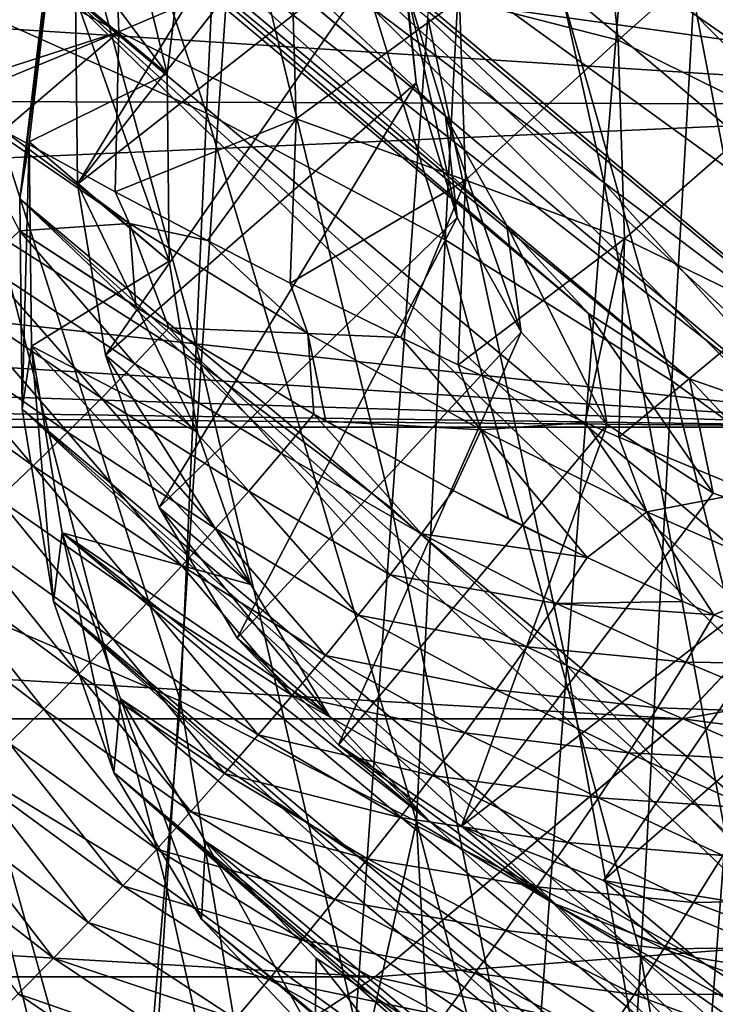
# Model space of a CAD drawing. Header units: metres. Extents: x -81 to 81, y -160 to 24.
# Tile 306 of 424: x 8.15 to 11.48, y -13.37 to -8.66. Entities that reach past the tile are written whole.
import ezdxf

# ---------------------------------------------------------------- set-up
doc = ezdxf.new("R2010")
doc.units = ezdxf.units.M
doc.layers.add('solid_501850_SW0001', color=7, linetype='CONTINUOUS')

msp = doc.modelspace()

# ---------------------------------------------------------------- linework, layer by layer
at = {"layer": 'solid_501850_SW0001'}
for points in [[(1.235093, 9.57171, 38.253658), (1.60464, 9.982134, 37.906429), (22.861906, -9.711706, 38.176804)], [(1.60464, 9.982134, 37.906429), (21.417278, -7.788786, 37.86768), (22.910692, -9.159628, 37.882618)], [(1.60464, 9.982134, 37.906429), (22.910692, -9.159628, 37.882618), (22.861906, -9.711706, 38.176804)], [(1.235093, 9.57171, 38.253658), (22.861906, -9.711706, 38.176804), (22.754515, -10.246891, 38.406185)], [(2.53934, 7.787504, 38.454758), (1.235093, 9.57171, 38.253658), (22.754515, -10.246891, 38.406185)], [(2.53934, 7.787504, 38.454758), (22.754515, -10.246891, 38.406185), (22.598177, -10.762121, 38.57024)], [(2.948366, 7.392835, 38.461979), (2.53934, 7.787504, 38.454758), (22.598177, -10.762121, 38.57024)], [(3.307839, 6.925072, 38.499401), (2.948366, 7.392835, 38.461979), (22.598177, -10.762121, 38.57024)], [(3.608137, 6.383785, 38.56073), (3.307839, 6.925072, 38.499401), (22.598177, -10.762121, 38.57024)], [(3.83007, 5.789647, 38.629883), (3.608137, 6.383785, 38.56073), (22.598177, -10.762121, 38.57024)], [(3.83007, 5.789647, 38.629883), (22.598177, -10.762121, 38.57024), (22.393581, -11.271006, 38.671783)], [(3.960252, 5.180045, 38.68438), (3.83007, 5.789647, 38.629883), (22.393581, -11.271006, 38.671783)], [(3.960252, 5.180045, 38.68438), (22.393581, -11.271006, 38.671783), (22.154394, -11.747907, 38.705002)], [(3.960252, 5.180045, 38.68438), (22.154394, -11.747907, 38.705002), (3.999995, 4.598389, 38.705002)], [(3.965052, 4.073303, 38.683563), (3.999995, 4.598389, 38.705002), (21.862787, -12.224496, 38.667107)], [(3.999995, 4.598389, 38.705002), (22.154394, -11.747907, 38.705002), (21.862787, -12.224496, 38.667107)], [(3.871585, 3.599507, 38.618317), (3.965052, 4.073303, 38.683563), (21.862787, -12.224496, 38.667107)], [(3.729945, 3.172745, 38.507896), (3.871585, 3.599507, 38.618317), (21.547379, -12.647361, 38.557957)], [(3.871585, 3.599507, 38.618317), (21.862787, -12.224496, 38.667107), (21.547379, -12.647361, 38.557957)], [(3.547642, 2.791278, 38.350811), (3.729945, 3.172745, 38.507896), (21.213614, -13.010441, 38.384972)], [(3.729945, 3.172745, 38.507896), (21.547379, -12.647361, 38.557957), (21.213614, -13.010441, 38.384972)], [(3.328439, 2.45153, 38.14286), (3.547642, 2.791278, 38.350811), (20.864267, -13.308882, 38.155552)], [(3.547642, 2.791278, 38.350811), (21.213614, -13.010441, 38.384972), (20.864267, -13.308882, 38.155552)], [(3.075289, 2.153609, 37.87801), (3.328439, 2.45153, 38.14286), (20.499189, -13.538681, 37.875874)], [(3.328439, 2.45153, 38.14286), (20.864267, -13.308882, 38.155552), (20.499189, -13.538681, 37.875874)], [(2.791679, 1.900186, 37.548103), (3.075289, 2.153609, 37.87801), (20.115282, -13.695514, 37.549973)], [(3.075289, 2.153609, 37.87801), (20.499189, -13.538681, 37.875874), (20.115282, -13.695514, 37.549973)], [(2.484817, 1.697261, 37.144737), (2.791679, 1.900186, 37.548103), (18.180426, -12.245525, 37.317612)], [(2.791679, 1.900186, 37.548103), (20.115282, -13.695514, 37.549973), (18.180426, -12.245525, 37.317612)], [(1.504808, 1.788983, 33.333164), (1.418013, 1.660431, 33.865963), (13.888496, -9.402479, 33.420322)], [(1.504808, 1.788983, 33.333164), (13.888496, -9.402479, 33.420322), (13.340416, -8.625015, 32.914829)], [(2.171136, 1.55344, 36.66555), (2.484817, 1.697261, 37.144737), (17.562439, -12.218781, 36.775341)], [(2.484817, 1.697261, 37.144737), (18.180426, -12.245525, 37.317612), (17.880379, -12.252381, 37.057899)], [(2.484817, 1.697261, 37.144737), (17.880379, -12.252381, 37.057899), (17.562439, -12.218781, 36.775341)], [(1.418013, 1.660431, 33.865963), (1.410938, 1.561633, 34.410812), (14.456424, -10.098872, 33.937077)], [(1.418013, 1.660431, 33.865963), (14.456424, -10.098872, 33.937077), (13.888496, -9.402479, 33.420322)], [(1.410938, 1.561633, 34.410812), (15.010444, -10.686184, 34.440163), (14.456424, -10.098872, 33.937077)], [(1.410938, 1.561633, 34.410812), (1.485368, 1.492038, 34.971962), (15.010444, -10.686184, 34.440163)], [(1.879565, 1.47496, 36.123581), (2.171136, 1.55344, 36.66555), (16.852081, -12.003818, 36.128544)], [(2.171136, 1.55344, 36.66555), (17.562439, -12.218781, 36.775341), (17.221642, -12.138793, 36.466858)], [(2.171136, 1.55344, 36.66555), (17.221642, -12.138793, 36.466858), (16.852081, -12.003818, 36.128544)], [(1.485368, 1.492038, 34.971962), (16.011171, -11.527574, 35.354832), (15.531213, -11.159607, 34.914909)], [(1.485368, 1.492038, 34.971962), (1.643408, 1.458676, 35.548164), (16.011171, -11.527574, 35.354832)], [(1.485368, 1.492038, 34.971962), (15.531213, -11.159607, 34.914909), (15.010444, -10.686184, 34.440163)], [(1.643408, 1.458676, 35.548164), (1.879565, 1.47496, 36.123581), (16.450207, -11.804151, 35.75877)], [(1.879565, 1.47496, 36.123581), (16.852081, -12.003818, 36.128544), (16.450207, -11.804151, 35.75877)], [(1.643408, 1.458676, 35.548164), (16.450207, -11.804151, 35.75877), (16.011171, -11.527574, 35.354832)], [(5.297068, -4.557021, 18.63258), (10.003369, -8.506077, 22.934402), (10.190066, -9.118068, 22.168346)], [(5.483765, -5.169012, 17.866524), (5.297068, -4.557021, 18.63258), (10.190066, -9.118068, 22.168346)], [(8.945104, -6.159204, 28.861761), (9.469871, -4.991851, 29.359278), (17.650682, -13.415193, 36.823414)], [(15.010444, -10.686184, 34.440163), (17.650682, -13.415193, 36.823414), (9.469871, -4.991851, 29.359278)], [(14.456424, -10.098872, 33.937077), (15.010444, -10.686184, 34.440163), (9.469871, -4.991851, 29.359278)], [(13.888496, -9.402479, 33.420322), (14.456424, -10.098872, 33.937077), (9.469871, -4.991851, 29.359278)], [(13.340416, -8.625015, 32.914829), (13.888496, -9.402479, 33.420322), (9.469871, -4.991851, 29.359278)], [(5.483765, -5.169012, 17.866524), (10.190066, -9.118068, 22.168346), (10.482539, -9.640764, 21.368542)], [(5.776237, -5.691708, 17.066717), (5.483765, -5.169012, 17.866524), (10.482539, -9.640764, 21.368542)], [(11.595927, -5.326565, 11.035033), (10.822653, -5.821273, 11.426874), (16.302229, -9.27562, 15.336857)], [(5.776237, -5.691708, 17.066717), (10.482539, -9.640764, 21.368542), (10.874405, -10.06256, 20.552622)], [(6.168104, -6.113504, 16.250799), (5.776237, -5.691708, 17.066717), (10.874405, -10.06256, 20.552622)], [(10.822653, -5.821273, 11.426874), (10.045369, -6.213274, 11.917385), (15.528954, -9.770329, 15.728698)], [(10.822653, -5.821273, 11.426874), (15.528954, -9.770329, 15.728698), (16.302229, -9.27562, 15.336857)], [(7.963163, -5.859327, 111.382523), (7.852077, -8.571615, 115.248619), (9.045982, -9.10431, 114.908539)], [(9.171421, -6.41868, 111.060852), (7.963163, -5.859327, 111.382523), (9.045982, -9.10431, 114.908539)], [(6.168104, -6.113504, 16.250799), (10.874405, -10.06256, 20.552622), (11.357841, -10.375229, 19.736704)], [(6.651539, -6.426173, 15.434881), (6.168104, -6.113504, 16.250799), (11.357841, -10.375229, 19.736704)], [(8.546358, -7.315212, 28.236788), (8.945104, -6.159204, 28.861761), (17.247408, -14.573404, 36.20137)], [(8.945104, -6.159204, 28.861761), (17.650682, -13.415193, 36.823414), (17.43276, -13.996988, 36.527737)], [(8.945104, -6.159204, 28.861761), (17.43276, -13.996988, 36.527737), (17.247408, -14.573404, 36.20137)], [(10.045369, -6.213274, 11.917385), (9.281208, -6.493848, 12.495831), (14.751671, -10.162331, 16.21921)], [(10.045369, -6.213274, 11.917385), (14.751671, -10.162331, 16.21921), (15.528954, -9.770329, 15.728698)], [(6.651539, -6.426173, 15.434881), (11.357841, -10.375229, 19.736704), (11.923383, -10.572493, 18.936899)], [(7.217082, -6.623437, 14.635076), (6.651539, -6.426173, 15.434881), (11.923383, -10.572493, 18.936899)], [(9.171421, -6.41868, 111.060852), (9.045982, -9.10431, 114.908539), (10.18859, -9.710104, 114.521622)], [(10.326562, -7.054495, 110.694992), (9.171421, -6.41868, 111.060852), (10.18859, -9.710104, 114.521622)], [(10.949531, -9.439389, 104.518112), (10.10534, -8.647894, 104.918518), (10.277387, -6.423222, 101.147957)], [(10.949531, -9.439389, 104.518112), (10.277387, -6.423222, 101.147957), (11.127103, -7.255119, 100.774132)], [(9.281208, -6.493848, 12.495831), (8.545418, -6.657523, 13.150552), (13.98751, -10.442904, 16.797655)], [(9.281208, -6.493848, 12.495831), (13.98751, -10.442904, 16.797655), (14.751671, -10.162331, 16.21921)], [(7.217082, -6.623437, 14.635076), (11.923383, -10.572493, 18.936899), (12.558496, -10.650083, 18.170843)], [(7.852194, -6.701027, 13.86902), (7.217082, -6.623437, 14.635076), (12.558496, -10.650083, 18.170843)], [(10.153103, -6.602443, 25.389843), (8.418635, -8.547171, 25.50214), (8.428698, -9.443054, 24.668715)], [(10.002179, -7.444336, 24.782103), (10.153103, -6.602443, 25.389843), (8.428698, -9.443054, 24.668715)], [(8.043297, -9.686413, 109.358681), (7.142763, -6.685935, 105.910942), (8.194573, -7.265995, 105.617516)], [(8.545418, -6.657523, 13.150552), (7.852194, -6.701027, 13.86902), (13.251719, -10.606579, 17.452375)], [(8.545418, -6.657523, 13.150552), (13.251719, -10.606579, 17.452375), (13.98751, -10.442904, 16.797655)], [(7.852194, -6.701027, 13.86902), (12.558496, -10.650083, 18.170843), (13.251719, -10.606579, 17.452375)], [(10.326562, -7.054495, 110.694992), (10.18859, -9.710104, 114.521622), (11.273492, -10.385248, 114.090157)], [(11.421972, -7.762738, 110.28714), (10.326562, -7.054495, 110.694992), (11.273492, -10.385248, 114.090157)], [(9.020628, -10.30706, 109.006905), (8.043297, -9.686413, 109.358681), (8.194573, -7.265995, 105.617516)], [(9.020628, -10.30706, 109.006905), (8.194573, -7.265995, 105.617516), (9.184571, -7.921699, 105.285851)], [(11.711227, -10.290176, 104.087585), (10.949531, -9.439389, 104.518112), (11.127103, -7.255119, 100.774132)], [(11.711227, -10.290176, 104.087585), (11.127103, -7.255119, 100.774132), (11.890602, -8.148296, 100.372536)], [(8.280411, -8.440536, 27.494698), (8.546358, -7.315212, 28.236788), (16.977089, -15.701576, 35.461452)], [(8.546358, -7.315212, 28.236788), (17.247408, -14.573404, 36.20137), (17.09519, -15.1428, 35.845196)], [(8.546358, -7.315212, 28.236788), (17.09519, -15.1428, 35.845196), (16.977089, -15.701576, 35.461452)], [(13.785704, -9.066645), (4.454978, -7.770065), (14.744856, -7.405344)], [(9.967114, -8.235026, 24.094614), (10.002179, -7.444336, 24.782103), (8.428698, -9.443054, 24.668715)], [(8.418635, -8.547171, 25.50214), (8.532943, -7.590622, 26.255192), (8.85789, -8.91575, 25.903645)], [(8.532943, -7.590622, 26.255192), (8.972198, -7.959201, 26.656696), (8.85789, -8.91575, 25.903645)], [(13.785704, -9.066645), (4.045036, -8.438989), (4.454978, -7.770065)], [(11.421972, -7.762738, 110.28714), (11.273492, -10.385248, 114.090157), (12.294282, -11.125996, 113.616447)], [(12.451037, -8.539371, 109.83947), (11.421972, -7.762738, 110.28714), (12.294282, -11.125996, 113.616447)], [(9.925835, -7.815831, 23.65287), (9.967114, -8.235026, 24.094614), (10.048455, -8.959406, 23.340647)], [(10.003369, -8.506077, 22.934402), (9.925835, -7.815831, 23.65287), (10.048455, -8.959406, 23.340647)], [(10.257148, -8.558497, 82.386932), (11.016576, -8.754533, 82.942482), (10.921924, -7.826368, 82.898666)], [(10.921924, -7.826368, 82.898666), (11.016576, -8.754533, 82.942482), (11.646242, -8.195579, 83.537773)], [(8.85789, -8.91575, 25.903645), (8.972198, -7.959201, 26.656696), (8.32173, -8.198236, 27.14889)], [(9.932058, -10.995133, 108.616974), (9.020628, -10.30706, 109.006905), (9.184571, -7.921699, 105.285851)], [(9.932058, -10.995133, 108.616974), (9.184571, -7.921699, 105.285851), (10.10534, -8.647894, 104.918518)], [(7.752495, -8.249937, 81.2715), (8.626289, -8.714808, 81.555481), (8.599328, -7.963276, 81.543358)], [(8.599328, -7.963276, 81.543358), (8.626289, -8.714808, 81.555481), (9.451945, -8.362992, 81.920334)], [(8.32173, -8.198236, 27.14889), (8.280411, -8.440536, 27.494698), (8.152085, -9.514558, 26.649143)], [(8.197075, -9.241547, 26.327511), (8.32173, -8.198236, 27.14889), (8.152085, -9.514558, 26.649143)], [(8.85789, -8.91575, 25.903645), (8.32173, -8.198236, 27.14889), (8.197075, -9.241547, 26.327511)], [(9.967114, -8.235026, 24.094614), (8.428698, -9.443054, 24.668715), (8.562871, -10.26136, 23.770723)], [(10.048455, -8.959406, 23.340647), (9.967114, -8.235026, 24.094614), (8.562871, -10.26136, 23.770723)], [(11.016576, -8.754533, 82.942482), (11.729942, -9.108791, 83.589005), (11.646242, -8.195579, 83.537773)], [(7.752495, -8.249937, 81.2715), (7.742909, -8.999918, 81.278595), (8.626289, -8.714808, 81.555481)], [(8.626289, -8.714808, 81.555481), (9.474644, -9.130806, 81.939064), (9.451945, -8.362992, 81.920334)], [(10.257148, -8.558497, 82.386932), (9.451945, -8.362992, 81.920334), (9.474644, -9.130806, 81.939064)], [(13.785704, -9.066645), (3.535743, -9.035315), (4.045036, -8.438989)], [(8.152085, -9.514558, 26.649143), (8.280411, -8.440536, 27.494698), (16.844664, -16.779442, 34.616852)], [(8.280411, -8.440536, 27.494698), (16.977089, -15.701576, 35.461452), (16.893486, -16.247643, 35.051628)], [(8.280411, -8.440536, 27.494698), (16.893486, -16.247643, 35.051628), (16.844664, -16.779442, 34.616852)], [(10.003369, -8.506077, 22.934402), (10.048455, -8.959406, 23.340647), (10.244691, -9.602616, 22.535496)], [(10.190066, -9.118068, 22.168346), (10.003369, -8.506077, 22.934402), (10.244691, -9.602616, 22.535496)], [(7.852077, -8.571615, 115.248619), (7.741103, -11.410855, 119.022919), (8.920651, -11.916535, 118.665314)], [(9.045982, -9.10431, 114.908539), (7.852077, -8.571615, 115.248619), (8.920651, -11.916535, 118.665314)], [(8.418635, -8.547171, 25.50214), (8.85789, -8.91575, 25.903645), (8.867952, -9.811633, 25.070217)], [(8.428698, -9.443054, 24.668715), (8.418635, -8.547171, 25.50214), (8.867952, -9.811633, 25.070217)], [(10.257148, -8.558497, 82.386932), (9.474644, -9.130806, 81.939064), (10.285282, -9.424274, 82.415268)], [(10.257148, -8.558497, 82.386932), (10.285282, -9.424274, 82.415268), (11.016576, -8.754533, 82.942482)], [(10.770546, -11.745925, 108.191566), (9.932058, -10.995133, 108.616974), (10.10534, -8.647894, 104.918518)], [(10.770546, -11.745925, 108.191566), (10.10534, -8.647894, 104.918518), (10.949531, -9.439389, 104.518112)], [(7.742909, -8.999918, 81.278595), (7.823568, -9.045945, 81.301025), (8.626289, -8.714808, 81.555481)], [(7.823568, -9.045945, 81.301025), (8.074445, -9.187426, 81.376579), (8.626289, -8.714808, 81.555481)], [(8.074445, -9.187426, 81.376579), (8.608781, -9.480396, 81.567543), (8.626289, -8.714808, 81.555481)], [(8.626289, -8.714808, 81.555481), (8.608781, -9.480396, 81.567543), (9.474644, -9.130806, 81.939064)], [(10.285282, -9.424274, 82.415268), (11.046525, -9.705037, 82.979729), (11.016576, -8.754533, 82.942482)], [(11.016576, -8.754533, 82.942482), (11.046525, -9.705037, 82.979729), (11.729942, -9.108791, 83.589005)], [(8.867952, -9.811633, 25.070217), (8.85789, -8.91575, 25.903645), (8.197075, -9.241547, 26.327511)], [(10.048455, -8.959406, 23.340647), (8.562871, -10.26136, 23.770723), (8.819208, -10.989996, 22.821402)], [(10.244691, -9.602616, 22.535496), (10.048455, -8.959406, 23.340647), (8.819208, -10.989996, 22.821402)], [(13.785704, -9.066645), (2.938821, -9.545169), (3.535743, -9.035315)], [(12.639726, -10.606014), (2.938821, -9.545169), (13.785704, -9.066645)], [(8.67732, -9.632236, 81.603004), (7.823568, -9.045945, 81.301025), (8.151531, -9.666801, 81.463684)], [(8.67732, -9.632236, 81.603004), (8.074445, -9.187426, 81.376579), (7.823568, -9.045945, 81.301025)], [(8.608781, -9.480396, 81.567543), (9.050226, -9.713967, 81.757683), (9.474644, -9.130806, 81.939064)], [(9.045982, -9.10431, 114.908539), (8.920651, -11.916535, 118.665314), (10.050711, -12.491904, 118.258324)], [(10.18859, -9.710104, 114.521622), (9.045982, -9.10431, 114.908539), (10.050711, -12.491904, 118.258324)], [(9.050226, -9.713967, 81.757683), (9.446429, -9.916968, 81.954758), (9.474644, -9.130806, 81.939064)], [(10.285282, -9.424274, 82.415268), (9.474644, -9.130806, 81.939064), (9.446429, -9.916968, 81.954758)], [(10.190066, -9.118068, 22.168346), (10.244691, -9.602616, 22.535496), (10.551528, -10.150944, 21.696445)], [(10.482539, -9.640764, 21.368542), (10.190066, -9.118068, 22.168346), (10.551528, -10.150944, 21.696445)], [(11.046525, -9.705037, 82.979729), (11.750357, -10.048273, 83.630745), (11.729942, -9.108791, 83.589005)], [(8.67732, -9.632236, 81.603004), (8.608781, -9.480396, 81.567543), (8.074445, -9.187426, 81.376579)], [(8.197075, -9.241547, 26.327511), (8.152085, -9.514558, 26.649143), (8.163363, -10.520238, 25.713594)], [(8.208023, -10.21865, 25.418556), (8.197075, -9.241547, 26.327511), (8.163363, -10.520238, 25.713594)], [(8.867952, -9.811633, 25.070217), (8.197075, -9.241547, 26.327511), (8.208023, -10.21865, 25.418556)], [(8.428698, -9.443054, 24.668715), (8.867952, -9.811633, 25.070217), (9.002126, -10.629939, 24.172228)], [(8.562871, -10.26136, 23.770723), (8.428698, -9.443054, 24.668715), (9.002126, -10.629939, 24.172228)], [(9.976147, -10.177885, 82.259933), (10.285282, -9.424274, 82.415268), (9.446429, -9.916968, 81.954758)], [(9.976147, -10.177885, 82.259933), (10.250715, -10.308225, 82.438339), (10.285282, -9.424274, 82.415268)], [(10.285282, -9.424274, 82.415268), (10.250715, -10.308225, 82.438339), (11.046525, -9.705037, 82.979729)], [(11.530266, -12.553999, 107.733734), (10.770546, -11.745925, 108.191566), (10.949531, -9.439389, 104.518112)], [(11.530266, -12.553999, 107.733734), (10.949531, -9.439389, 104.518112), (11.711227, -10.290176, 104.087585)], [(8.67732, -9.632236, 81.603004), (9.050226, -9.713967, 81.757683), (8.608781, -9.480396, 81.567543)], [(12.639726, -10.606014), (2.269921, -9.955038), (2.938821, -9.545169)], [(8.152085, -9.514558, 26.649143), (16.844664, -16.779442, 34.616852), (16.830942, -17.293594, 34.159874)], [(8.152085, -9.514558, 26.649143), (16.830942, -17.293594, 34.159874), (16.852316, -17.788311, 33.682339)], [(8.163363, -10.520238, 25.713594), (8.152085, -9.514558, 26.649143), (16.852316, -17.788311, 33.682339)], [(10.244691, -9.602616, 22.535496), (8.819208, -10.989996, 22.821402), (9.192727, -11.614721, 21.839266)], [(10.551528, -10.150944, 21.696445), (10.244691, -9.602616, 22.535496), (9.192727, -11.614721, 21.839266)], [(8.67732, -9.632236, 81.603004), (8.151531, -9.666801, 81.463684), (8.707602, -10.031128, 81.694763)], [(8.67732, -9.632236, 81.603004), (8.707602, -10.031128, 81.694763), (8.86619, -10.130723, 81.769646)], [(9.530302, -10.158628, 82.022797), (8.67732, -9.632236, 81.603004), (8.86619, -10.130723, 81.769646)], [(9.530302, -10.158628, 82.022797), (9.050226, -9.713967, 81.757683), (8.67732, -9.632236, 81.603004)], [(10.482539, -9.640764, 21.368542), (10.551528, -10.150944, 21.696445), (10.963111, -10.594031, 20.839411)], [(10.874405, -10.06256, 20.552622), (10.482539, -9.640764, 21.368542), (10.963111, -10.594031, 20.839411)], [(8.856187, -12.813334, 112.650093), (7.891654, -12.227862, 113.020615), (8.043297, -9.686413, 109.358681)], [(8.703507, -10.303009, 81.781769), (8.151531, -9.666801, 81.463684), (7.980347, -9.827291, 81.471596)], [(8.856187, -12.813334, 112.650093), (8.043297, -9.686413, 109.358681), (9.020628, -10.30706, 109.006905)], [(8.86619, -10.130723, 81.769646), (8.707602, -10.031128, 81.694763), (8.151531, -9.666801, 81.463684)], [(8.703507, -10.303009, 81.781769), (8.86619, -10.130723, 81.769646), (8.151531, -9.666801, 81.463684)], [(9.530302, -10.158628, 82.022797), (9.446429, -9.916968, 81.954758), (9.050226, -9.713967, 81.757683)], [(10.18859, -9.710104, 114.521622), (10.050711, -12.491904, 118.258324), (11.125079, -13.133507, 117.804344)], [(11.273492, -10.385248, 114.090157), (10.18859, -9.710104, 114.521622), (11.125079, -13.133507, 117.804344)], [(10.250715, -10.308225, 82.438339), (10.857199, -10.58341, 82.886459), (11.046525, -9.705037, 82.979729)], [(10.857199, -10.58341, 82.886459), (11.018712, -10.65361, 83.019379), (11.046525, -9.705037, 82.979729)], [(11.046525, -9.705037, 82.979729), (11.018712, -10.65361, 83.019379), (11.750357, -10.048273, 83.630745)], [(8.543387, -10.467883, 81.793282), (7.980347, -9.827291, 81.471596), (7.815072, -9.975603, 81.478447)], [(8.543387, -10.467883, 81.793282), (8.703507, -10.303009, 81.781769), (7.980347, -9.827291, 81.471596)], [(9.002126, -10.629939, 24.172228), (8.867952, -9.811633, 25.070217), (8.208023, -10.21865, 25.418556)], [(9.530302, -10.158628, 82.022797), (9.976147, -10.177885, 82.259933), (9.446429, -9.916968, 81.954758)], [(12.639726, -10.606014), (1.545306, -10.255205), (2.269921, -9.955038)], [(8.380911, -10.630583, 81.804573), (7.815072, -9.975603, 81.478447), (7.647762, -10.12149, 81.485138)], [(8.380911, -10.630583, 81.804573), (8.543387, -10.467883, 81.793282), (7.815072, -9.975603, 81.478447)], [(10.874405, -10.06256, 20.552622), (10.963111, -10.594031, 20.839411), (11.470938, -10.922421, 19.982376)], [(11.357841, -10.375229, 19.736704), (10.874405, -10.06256, 20.552622), (11.470938, -10.922421, 19.982376)], [(11.018712, -10.65361, 83.019379), (11.650652, -10.914902, 83.602341), (11.750357, -10.048273, 83.630745)], [(8.215819, -10.791085, 81.81562), (7.647762, -10.12149, 81.485138), (7.478818, -10.264806, 81.49173)], [(8.215819, -10.791085, 81.81562), (8.380911, -10.630583, 81.804573), (7.647762, -10.12149, 81.485138)], [(9.403807, -10.730204, 82.163467), (8.86619, -10.130723, 81.769646), (8.703507, -10.303009, 81.781769)], [(9.403807, -10.730204, 82.163467), (9.559128, -10.544069, 82.145576), (8.86619, -10.130723, 81.769646)], [(9.530302, -10.158628, 82.022797), (8.86619, -10.130723, 81.769646), (9.559128, -10.544069, 82.145576)], [(10.551528, -10.150944, 21.696445), (9.192727, -11.614721, 21.839266), (9.677608, -12.126035, 20.839411)], [(9.530302, -10.158628, 82.022797), (9.559128, -10.544069, 82.145576), (9.617353, -10.577204, 82.180923)], [(10.361032, -10.619567, 82.556099), (9.530302, -10.158628, 82.022797), (9.617353, -10.577204, 82.180923)], [(10.361032, -10.619567, 82.556099), (9.976147, -10.177885, 82.259933), (9.530302, -10.158628, 82.022797)], [(10.963111, -10.594031, 20.839411), (10.551528, -10.150944, 21.696445), (9.677608, -12.126035, 20.839411)], [(8.208023, -10.21865, 25.418556), (8.163363, -10.520238, 25.713594), (8.31418, -11.439964, 24.70429)], [(8.354523, -11.111953, 24.438234), (8.208023, -10.21865, 25.418556), (8.31418, -11.439964, 24.70429)], [(9.258463, -11.358574, 23.222904), (8.208023, -10.21865, 25.418556), (8.354523, -11.111953, 24.438234)], [(9.258463, -11.358574, 23.222904), (9.002126, -10.629939, 24.172228), (8.208023, -10.21865, 25.418556)], [(10.361032, -10.619567, 82.556099), (10.250715, -10.308225, 82.438339), (9.976147, -10.177885, 82.259933)], [(12.639726, -10.606014), (0.782035, -10.438466), (1.545306, -10.255205)], [(8.049033, -10.949099, 81.826576), (8.215819, -10.791085, 81.81562), (7.478818, -10.264806, 81.49173)], [(8.562871, -10.26136, 23.770723), (9.002126, -10.629939, 24.172228), (9.258463, -11.358574, 23.222904)], [(8.819208, -10.989996, 22.821402), (8.562871, -10.26136, 23.770723), (9.258463, -11.358574, 23.222904)], [(9.248042, -10.911885, 82.180885), (8.703507, -10.303009, 81.781769), (8.543387, -10.467883, 81.793282)], [(9.248042, -10.911885, 82.180885), (9.403807, -10.730204, 82.163467), (8.703507, -10.303009, 81.781769)], [(9.758121, -13.463151, 112.239037), (8.856187, -12.813334, 112.650093), (9.020628, -10.30706, 109.006905)], [(9.758121, -13.463151, 112.239037), (9.020628, -10.30706, 109.006905), (9.932058, -10.995133, 108.616974)], [(10.361032, -10.619567, 82.556099), (10.857199, -10.58341, 82.886459), (10.250715, -10.308225, 82.438339)], [(11.273492, -10.385248, 114.090157), (11.125079, -13.133507, 117.804344), (12.137555, -13.837885, 117.305756)], [(12.294282, -11.125996, 113.616447), (11.273492, -10.385248, 114.090157), (12.137555, -13.837885, 117.305756)], [(11.357841, -10.375229, 19.736704), (11.470938, -10.922421, 19.982376), (12.064218, -11.12938, 19.143326)], [(11.923383, -10.572493, 18.936899), (11.357841, -10.375229, 19.736704), (12.064218, -11.12938, 19.143326)], [(12.639726, -10.606014), (0, -10.499988), (0.782035, -10.438466)], [(-12.639726, -10.606014), (0, -10.499988), (12.639726, -10.606014)], [(9.089573, -11.091597, 82.198006), (8.543387, -10.467883, 81.793282), (8.380911, -10.630583, 81.804573)], [(9.089573, -11.091597, 82.198006), (9.248042, -10.911885, 82.180885), (8.543387, -10.467883, 81.793282)], [(8.163363, -10.520238, 25.713594), (16.852316, -17.788311, 33.682339), (16.908768, -18.262018, 33.185719)], [(8.163363, -10.520238, 25.713594), (16.908768, -18.262018, 33.185719), (16.999935, -18.711706, 32.673168)], [(8.31418, -11.439964, 24.70429), (8.163363, -10.520238, 25.713594), (16.999935, -18.711706, 32.673168)], [(10.074315, -11.11576, 82.614586), (9.559128, -10.544069, 82.145576), (9.403807, -10.730204, 82.163467)], [(10.226448, -10.909049, 82.588211), (9.617353, -10.577204, 82.180923), (9.559128, -10.544069, 82.145576)], [(10.074315, -11.11576, 82.614586), (10.226448, -10.909049, 82.588211), (9.559128, -10.544069, 82.145576)], [(10.361032, -10.619567, 82.556099), (9.617353, -10.577204, 82.180923), (10.226448, -10.909049, 82.588211)], [(10.963111, -10.594031, 20.839411), (9.677608, -12.126035, 20.839411), (10.265352, -12.51476, 19.839556)], [(11.470938, -10.922421, 19.982376), (10.963111, -10.594031, 20.839411), (10.265352, -12.51476, 19.839556)], [(11.152831, -11.011763, 83.196411), (10.857199, -10.58341, 82.886459), (10.361032, -10.619567, 82.556099)], [(11.152831, -11.011763, 83.196411), (11.018712, -10.65361, 83.019379), (10.857199, -10.58341, 82.886459)], [(-12.639726, -10.606014), (12.639726, -10.606014), (11.3228, -12.001829)], [(-12.639726, -10.606014), (11.3228, -12.001829), (-11.3228, -12.001829)], [(8.927896, -11.269388, 82.214737), (8.380911, -10.630583, 81.804573), (8.215819, -10.791085, 81.81562)], [(8.927896, -11.269388, 82.214737), (9.089573, -11.091597, 82.198006), (8.380911, -10.630583, 81.804573)], [(10.361032, -10.619567, 82.556099), (10.226448, -10.909049, 82.588211), (10.493184, -11.045907, 82.789421)], [(10.361032, -10.619567, 82.556099), (10.493184, -11.045907, 82.789421), (10.866844, -11.228966, 83.096771)], [(11.152831, -11.011763, 83.196411), (10.361032, -10.619567, 82.556099), (10.866844, -11.228966, 83.096771)], [(11.3228, -12.001829), (12.639726, -10.606014), (11.323112, -12.001532, 2)], [(12.639726, -10.606014), (12.639534, -10.60623, 2), (11.323112, -12.001532, 2)], [(11.323112, -12.001532, 2), (12.639534, -10.60623, 2), (17.994158, -10.826365, 2)], [(11.152831, -11.011763, 83.196411), (11.650652, -10.914902, 83.602341), (11.018712, -10.65361, 83.019379)], [(9.924444, -11.311714, 82.638832), (9.403807, -10.730204, 82.163467), (9.248042, -10.911885, 82.180885)], [(9.924444, -11.311714, 82.638832), (10.074315, -11.11576, 82.614586), (9.403807, -10.730204, 82.163467)], [(8.763608, -11.445004, 82.231232), (8.215819, -10.791085, 81.81562), (8.049033, -10.949099, 81.826576)], [(8.763608, -11.445004, 82.231232), (8.927896, -11.269388, 82.214737), (8.215819, -10.791085, 81.81562)], [(11.323112, -12.001532, 2), (17.994158, -10.826365, 2), (16.71777, -12.708903, 2)], [(9.771472, -11.505959, 82.662674), (9.248042, -10.911885, 82.180885), (9.089573, -11.091597, 82.198006)], [(9.771472, -11.505959, 82.662674), (9.924444, -11.311714, 82.638832), (9.248042, -10.911885, 82.180885)], [(10.866844, -11.228966, 83.096771), (10.226448, -10.909049, 82.588211), (10.074315, -11.11576, 82.614586)], [(10.866844, -11.228966, 83.096771), (10.493184, -11.045907, 82.789421), (10.226448, -10.909049, 82.588211)], [(12.064218, -11.12938, 19.143326), (11.470938, -10.922421, 19.982376), (10.265352, -12.51476, 19.839556)], [(11.889874, -11.335099, 83.934052), (11.650652, -10.914902, 83.602341), (11.152831, -11.011763, 83.196411)], [(8.598203, -11.617923, 82.247787), (8.049033, -10.949099, 81.826576), (7.881865, -11.104233, 81.837631)], [(8.598203, -11.617923, 82.247787), (8.763608, -11.445004, 82.231232), (8.049033, -10.949099, 81.826576)], [(8.819208, -10.989996, 22.821402), (9.258463, -11.358574, 23.222904), (9.631982, -11.9833, 22.24077)], [(9.192727, -11.614721, 21.839266), (8.819208, -10.989996, 22.821402), (9.631982, -11.9833, 22.24077)], [(10.590725, -14.173091, 111.790161), (9.758121, -13.463151, 112.239037), (9.932058, -10.995133, 108.616974)], [(10.590725, -14.173091, 111.790161), (9.932058, -10.995133, 108.616974), (10.770546, -11.745925, 108.191566)], [(11.152831, -11.011763, 83.196411), (10.866844, -11.228966, 83.096771), (11.3253, -11.439576, 83.518707)], [(11.152831, -11.011763, 83.196411), (11.3253, -11.439576, 83.518707), (11.473719, -11.504438, 83.667038)], [(11.889874, -11.335099, 83.934052), (11.152831, -11.011763, 83.196411), (11.473719, -11.504438, 83.667038)], [(8.43294, -11.78771, 82.264595), (7.881865, -11.104233, 81.837631), (7.715084, -11.256274, 81.848846)], [(8.43294, -11.78771, 82.264595), (8.598203, -11.617923, 82.247787), (7.881865, -11.104233, 81.837631)], [(8.354523, -11.111953, 24.438234), (8.31418, -11.439964, 24.70429), (8.601727, -12.257323, 23.639378)], [(8.633861, -11.905996, 23.403704), (8.354523, -11.111953, 24.438234), (8.601727, -12.257323, 23.639378)], [(11.784545, -13.990083, 18.043594), (8.354523, -11.111953, 24.438234), (8.633861, -11.905996, 23.403704)], [(10.116862, -12.494614, 21.240915), (8.354523, -11.111953, 24.438234), (11.784545, -13.990083, 18.043594)], [(9.631982, -11.9833, 22.24077), (9.258463, -11.358574, 23.222904), (8.354523, -11.111953, 24.438234)], [(10.116862, -12.494614, 21.240915), (9.631982, -11.9833, 22.24077), (8.354523, -11.111953, 24.438234)], [(9.614814, -11.698596, 82.685989), (9.089573, -11.091597, 82.198006), (8.927896, -11.269388, 82.214737)], [(9.614814, -11.698596, 82.685989), (9.771472, -11.505959, 82.662674), (9.089573, -11.091597, 82.198006)], [(10.721146, -11.44883, 83.131149), (10.074315, -11.11576, 82.614586), (9.924444, -11.311714, 82.638832)], [(10.721146, -11.44883, 83.131149), (10.866844, -11.228966, 83.096771), (10.074315, -11.11576, 82.614586)], [(12.064218, -11.12938, 19.143326), (10.265352, -12.51476, 19.839556), (10.945448, -12.774123, 18.85742)], [(12.731731, -11.210942, 18.338175), (12.064218, -11.12938, 19.143326), (10.945448, -12.774123, 18.85742)], [(8.267723, -11.954453, 82.281593), (7.715084, -11.256274, 81.848846), (7.54841, -11.405367, 81.860176)], [(8.267723, -11.954453, 82.281593), (8.43294, -11.78771, 82.264595), (7.715084, -11.256274, 81.848846)], [(11.3253, -11.439576, 83.518707), (10.866844, -11.228966, 83.096771), (10.721146, -11.44883, 83.131149)], [(12.731731, -11.210942, 18.338175), (10.945448, -12.774123, 18.85742), (11.707526, -12.900039, 17.908098)], [(9.455004, -11.88935, 82.708939), (8.927896, -11.269388, 82.214737), (8.763608, -11.445004, 82.231232)], [(9.455004, -11.88935, 82.708939), (9.614814, -11.698596, 82.685989), (8.927896, -11.269388, 82.214737)], [(10.578296, -11.656698, 83.162971), (9.924444, -11.311714, 82.638832), (9.771472, -11.505959, 82.662674)], [(10.578296, -11.656698, 83.162971), (10.721146, -11.44883, 83.131149), (9.924444, -11.311714, 82.638832)], [(11.889874, -11.335099, 83.934052), (11.473719, -11.504438, 83.667038), (12.04416, -11.739812, 84.299088)], [(8.102048, -12.118397, 82.298698), (8.267723, -11.954453, 82.281593), (7.54841, -11.405367, 81.860176)], [(7.741103, -11.410855, 119.022919), (7.879595, -14.426527, 122.576141), (8.680887, -14.758888, 122.316452)], [(8.920651, -11.916535, 118.665314), (7.741103, -11.410855, 119.022919), (8.680887, -14.758888, 122.316452)], [(8.31418, -11.439964, 24.70429), (16.999935, -18.711706, 32.673168), (17.125488, -19.136, 32.146309)], [(8.31418, -11.439964, 24.70429), (17.125488, -19.136, 32.146309), (17.285038, -19.533361, 31.606983)], [(8.601727, -12.257323, 23.639378), (8.31418, -11.439964, 24.70429), (17.285038, -19.533361, 31.606983)], [(11.473719, -11.504438, 83.667038), (11.3253, -11.439576, 83.518707), (10.721146, -11.44883, 83.131149)], [(9.293674, -12.07756, 82.731949), (8.763608, -11.445004, 82.231232), (8.598203, -11.617923, 82.247787)], [(9.293674, -12.07756, 82.731949), (9.455004, -11.88935, 82.708939), (8.763608, -11.445004, 82.231232)], [(11.339198, -11.730567, 83.710098), (10.721146, -11.44883, 83.131149), (10.578296, -11.656698, 83.162971)], [(11.339198, -11.730567, 83.710098), (11.473719, -11.504438, 83.667038), (10.721146, -11.44883, 83.131149)], [(10.431907, -11.863184, 83.194252), (9.771472, -11.505959, 82.662674), (9.614814, -11.698596, 82.685989)], [(10.431907, -11.863184, 83.194252), (10.578296, -11.656698, 83.162971), (9.771472, -11.505959, 82.662674)], [(12.04416, -11.739812, 84.299088), (11.473719, -11.504438, 83.667038), (11.339198, -11.730567, 83.710098)], [(9.132272, -12.262647, 82.755295), (8.598203, -11.617923, 82.247787), (8.43294, -11.78771, 82.264595)], [(9.132272, -12.262647, 82.755295), (9.293674, -12.07756, 82.731949), (8.598203, -11.617923, 82.247787)], [(9.192727, -11.614721, 21.839266), (9.631982, -11.9833, 22.24077), (10.116862, -12.494614, 21.240915)], [(9.677608, -12.126035, 20.839411), (9.192727, -11.614721, 21.839266), (10.116862, -12.494614, 21.240915)], [(11.204099, -11.947894, 83.749985), (10.578296, -11.656698, 83.162971), (10.431907, -11.863184, 83.194252)], [(11.204099, -11.947894, 83.749985), (11.339198, -11.730567, 83.710098), (10.578296, -11.656698, 83.162971)], [(10.281398, -12.068422, 83.224831), (9.614814, -11.698596, 82.685989), (9.455004, -11.88935, 82.708939)], [(10.281398, -12.068422, 83.224831), (10.431907, -11.863184, 83.194252), (9.614814, -11.698596, 82.685989)], [(11.348275, -14.938284, 111.306602), (10.590725, -14.173091, 111.790161), (10.770546, -11.745925, 108.191566)], [(11.348275, -14.938284, 111.306602), (10.770546, -11.745925, 108.191566), (11.530266, -12.553999, 107.733734)], [(11.917832, -11.972501, 84.350533), (11.339198, -11.730567, 83.710098), (11.204099, -11.947894, 83.749985)], [(11.917832, -11.972501, 84.350533), (12.04416, -11.739812, 84.299088), (11.339198, -11.730567, 83.710098)], [(8.970755, -12.444678, 82.778931), (8.43294, -11.78771, 82.264595), (8.267723, -11.954453, 82.281593)], [(8.970755, -12.444678, 82.778931), (9.132272, -12.262647, 82.755295), (8.43294, -11.78771, 82.264595)], [(11.064975, -12.164255, 83.789116), (10.431907, -11.863184, 83.194252), (10.281398, -12.068422, 83.224831)], [(11.064975, -12.164255, 83.789116), (11.204099, -11.947894, 83.749985), (10.431907, -11.863184, 83.194252)], [(8.633861, -11.905996, 23.403704), (8.601727, -12.257323, 23.639378), (9.02157, -12.959562, 22.535404)], [(9.041656, -12.588126, 22.331371), (8.633861, -11.905996, 23.403704), (9.02157, -12.959562, 22.535404)], [(10.954058, -13.852874, 19.078125), (8.633861, -11.905996, 23.403704), (9.041656, -12.588126, 22.331371)], [(11.784545, -13.990083, 18.043594), (8.633861, -11.905996, 23.403704), (10.954058, -13.852874, 19.078125)], [(10.127544, -12.272, 83.254997), (9.455004, -11.88935, 82.708939), (9.293674, -12.07756, 82.731949)], [(10.127544, -12.272, 83.254997), (10.281398, -12.068422, 83.224831), (9.455004, -11.88935, 82.708939)], [(8.808533, -12.623969, 82.802727), (8.267723, -11.954453, 82.281593), (8.102048, -12.118397, 82.298698)], [(8.808533, -12.623969, 82.802727), (8.970755, -12.444678, 82.778931), (8.267723, -11.954453, 82.281593)], [(8.920651, -11.916535, 118.665314), (8.680887, -14.758888, 122.316452), (9.460076, -15.12299, 122.031967)], [(10.050711, -12.491904, 118.258324), (8.920651, -11.916535, 118.665314), (9.460076, -15.12299, 122.031967)], [(11.7885, -12.200445, 84.399338), (11.204099, -11.947894, 83.749985), (11.064975, -12.164255, 83.789116)], [(11.7885, -12.200445, 84.399338), (11.917832, -11.972501, 84.350533), (11.204099, -11.947894, 83.749985)], [(-11.3228, -12.001829), (11.3228, -12.001829), (9.853276, -13.234905)], [(-11.3228, -12.001829), (9.853276, -13.234905), (-9.853276, -13.234905)], [(9.85319, -13.234987, 2), (11.323112, -12.001532, 2), (16.71777, -12.708903, 2)], [(11.3228, -12.001829), (11.323112, -12.001532, 2), (9.85319, -13.234987, 2)], [(9.853276, -13.234905), (11.3228, -12.001829), (9.85319, -13.234987, 2)], [(9.972107, -12.473102, 83.285278), (9.293674, -12.07756, 82.731949), (9.132272, -12.262647, 82.755295)], [(9.972107, -12.473102, 83.285278), (10.127544, -12.272, 83.254997), (9.293674, -12.07756, 82.731949)], [(10.921458, -12.379723, 83.827393), (10.281398, -12.068422, 83.224831), (10.127544, -12.272, 83.254997)], [(10.921458, -12.379723, 83.827393), (11.064975, -12.164255, 83.789116), (10.281398, -12.068422, 83.224831)], [(8.64514, -12.800735, 82.826561), (8.102048, -12.118397, 82.298698), (7.935535, -12.279698, 82.315842)], [(8.64514, -12.800735, 82.826561), (8.808533, -12.623969, 82.802727), (8.102048, -12.118397, 82.298698)], [(9.677608, -12.126035, 20.839411), (10.116862, -12.494614, 21.240915), (10.704607, -12.883339, 20.24106)], [(10.265352, -12.51476, 19.839556), (9.677608, -12.126035, 20.839411), (10.704607, -12.883339, 20.24106)], [(11.65448, -12.427923, 84.447067), (11.064975, -12.164255, 83.789116), (10.921458, -12.379723, 83.827393)], [(11.65448, -12.427923, 84.447067), (11.7885, -12.200445, 84.399338), (11.064975, -12.164255, 83.789116)], [(8.691374, -15.438229, 116.211304), (7.739764, -14.887988, 116.599205), (7.891654, -12.227862, 113.020615)], [(8.691374, -15.438229, 116.211304), (7.891654, -12.227862, 113.020615), (8.856187, -12.813334, 112.650093)], [(8.480322, -12.975016, 82.850365), (7.935535, -12.279698, 82.315842), (7.767987, -12.438376, 82.332954)], [(8.480322, -12.975016, 82.850365), (8.64514, -12.800735, 82.826561), (7.935535, -12.279698, 82.315842)], [(8.601727, -12.257323, 23.639378), (17.285038, -19.533361, 31.606983), (17.477556, -19.901279, 31.058617)], [(8.601727, -12.257323, 23.639378), (17.477556, -19.901279, 31.058617), (17.702463, -20.23875, 30.502766)], [(9.02157, -12.959562, 22.535404), (8.601727, -12.257323, 23.639378), (17.702463, -20.23875, 30.502766)], [(9.816503, -12.671071, 83.316025), (9.132272, -12.262647, 82.755295), (8.970755, -12.444678, 82.778931)], [(9.816503, -12.671071, 83.316025), (9.972107, -12.473102, 83.285278), (9.132272, -12.262647, 82.755295)], [(10.774843, -12.59358, 83.865349), (10.127544, -12.272, 83.254997), (9.972107, -12.473102, 83.285278)], [(10.774843, -12.59358, 83.865349), (10.921458, -12.379723, 83.827393), (10.127544, -12.272, 83.254997)], [(11.516325, -12.654522, 84.494041), (10.921458, -12.379723, 83.827393), (10.774843, -12.59358, 83.865349)], [(11.516325, -12.654522, 84.494041), (11.65448, -12.427923, 84.447067), (10.921458, -12.379723, 83.827393)], [(8.313818, -13.146842, 82.874046), (7.767987, -12.438376, 82.332954), (7.599188, -12.59444, 82.349968)], [(8.313818, -13.146842, 82.874046), (8.480322, -12.975016, 82.850365), (7.767987, -12.438376, 82.332954)], [(9.660512, -12.866074, 83.347137), (8.970755, -12.444678, 82.778931), (8.808533, -12.623969, 82.802727)], [(9.660512, -12.866074, 83.347137), (9.816503, -12.671071, 83.316025), (8.970755, -12.444678, 82.778931)], [(10.626955, -12.804853, 83.903625), (9.972107, -12.473102, 83.285278), (9.816503, -12.671071, 83.316025)], [(10.626955, -12.804853, 83.903625), (10.774843, -12.59358, 83.865349), (9.972107, -12.473102, 83.285278)], [(10.050711, -12.491904, 118.258324), (9.460076, -15.12299, 122.031967), (10.216166, -15.5173, 121.723946)], [(10.050711, -12.491904, 118.258324), (10.216166, -15.5173, 121.723946), (10.956988, -15.950298, 121.385658)], [(11.125079, -13.133507, 117.804344), (10.050711, -12.491904, 118.258324), (10.956988, -15.950298, 121.385658)], [(10.704607, -12.883339, 20.24106), (10.116862, -12.494614, 21.240915), (11.784545, -13.990083, 18.043594)], [(10.265352, -12.51476, 19.839556), (10.704607, -12.883339, 20.24106), (11.384703, -13.142701, 19.258924)], [(10.945448, -12.774123, 18.85742), (10.265352, -12.51476, 19.839556), (11.384703, -13.142701, 19.258924)], [(12.026346, -15.753034, 110.792007), (11.348275, -14.938284, 111.306602), (11.530266, -12.553999, 107.733734)], [(8.145233, -13.316229, 82.897476), (8.313818, -13.146842, 82.874046), (7.599188, -12.59444, 82.349968)], [(9.041656, -12.588126, 22.331371), (9.02157, -12.959562, 22.535404), (9.565908, -13.533527, 21.412987)], [(9.5705, -13.145742, 21.240915), (9.041656, -12.588126, 22.331371), (9.565908, -13.533527, 21.412987)], [(10.211478, -13.569723, 20.150457), (9.041656, -12.588126, 22.331371), (9.5705, -13.145742, 21.240915)], [(10.954058, -13.852874, 19.078125), (9.041656, -12.588126, 22.331371), (10.211478, -13.569723, 20.150457)], [(11.375865, -12.879117, 84.541077), (10.774843, -12.59358, 83.865349), (10.626955, -12.804853, 83.903625)], [(11.375865, -12.879117, 84.541077), (11.516325, -12.654522, 84.494041), (10.774843, -12.59358, 83.865349)], [(9.503483, -13.058489, 83.378433), (8.808533, -12.623969, 82.802727), (8.64514, -12.800735, 82.826561)], [(9.503483, -13.058489, 83.378433), (9.660512, -12.866074, 83.347137), (8.808533, -12.623969, 82.802727)], [(12.079788, -12.866645, 85.216393), (11.516325, -12.654522, 84.494041), (11.375865, -12.879117, 84.541077)], [(10.478802, -13.013025, 83.94249), (9.816503, -12.671071, 83.316025), (9.660512, -12.866074, 83.347137)], [(10.478802, -13.013025, 83.94249), (10.626955, -12.804853, 83.903625), (9.816503, -12.671071, 83.316025)], [(9.85319, -13.234987, 2), (16.71777, -12.708903, 2), (15.246174, -14.441393, 2)], [(9.344924, -13.248557, 83.409782), (8.64514, -12.800735, 82.826561), (8.480322, -12.975016, 82.850365)], [(9.344924, -13.248557, 83.409782), (9.503483, -13.058489, 83.378433), (8.64514, -12.800735, 82.826561)], [(11.23475, -13.100705, 84.588814), (10.626955, -12.804853, 83.903625), (10.478802, -13.013025, 83.94249)], [(11.23475, -13.100705, 84.588814), (11.375865, -12.879117, 84.541077), (10.626955, -12.804853, 83.903625)], [(10.945448, -12.774123, 18.85742), (11.384703, -13.142701, 19.258924), (12.146781, -13.268618, 18.309601)], [(11.707526, -12.900039, 17.908098), (10.945448, -12.774123, 18.85742), (12.146781, -13.268618, 18.309601)], [(9.583657, -16.049723, 115.780556), (8.691374, -15.438229, 116.211304), (8.856187, -12.813334, 112.650093)], [(9.583657, -16.049723, 115.780556), (8.856187, -12.813334, 112.650093), (9.758121, -13.463151, 112.239037)], [(10.329862, -13.218447, 83.98175), (9.660512, -12.866074, 83.347137), (9.503483, -13.058489, 83.378433)], [(10.329862, -13.218447, 83.98175), (10.478802, -13.013025, 83.94249), (9.660512, -12.866074, 83.347137)], [(10.704607, -12.883339, 20.24106), (11.784545, -13.990083, 18.043594), (12.689715, -13.979237, 17.063272)], [(11.384703, -13.142701, 19.258924), (10.704607, -12.883339, 20.24106), (12.689715, -13.979237, 17.063272)], [(11.950457, -13.093546, 85.272102), (11.375865, -12.879117, 84.541077), (11.23475, -13.100705, 84.588814)], [(11.950457, -13.093546, 85.272102), (12.079788, -12.866645, 85.216393), (11.375865, -12.879117, 84.541077)], [(9.184549, -13.436337, 83.441063), (8.480322, -12.975016, 82.850365), (8.313818, -13.146842, 82.874046)], [(9.184549, -13.436337, 83.441063), (9.344924, -13.248557, 83.409782), (8.480322, -12.975016, 82.850365)], [(9.02157, -12.959562, 22.535404), (17.702463, -20.23875, 30.502766), (17.958963, -20.544451, 29.941519)], [(9.02157, -12.959562, 22.535404), (17.958963, -20.544451, 29.941519), (18.24542, -20.81646, 29.378422)], [(9.565908, -13.533527, 21.412987), (9.02157, -12.959562, 22.535404), (18.24542, -20.81646, 29.378422)], [(11.09291, -13.319387, 84.637161), (10.478802, -13.013025, 83.94249), (10.329862, -13.218447, 83.98175)], [(11.09291, -13.319387, 84.637161), (11.23475, -13.100705, 84.588814), (10.478802, -13.013025, 83.94249)], [(10.179458, -13.421552, 84.021194), (9.503483, -13.058489, 83.378433), (9.344924, -13.248557, 83.409782)], [(10.179458, -13.421552, 84.021194), (10.329862, -13.218447, 83.98175), (9.503483, -13.058489, 83.378433)], [(11.125079, -13.133507, 117.804344), (10.956988, -15.950298, 121.385658), (11.671508, -16.413771, 121.023651)], [(11.820405, -13.317586, 85.328621), (11.23475, -13.100705, 84.588814), (11.09291, -13.319387, 84.637161)], [(12.137555, -13.837885, 117.305756), (11.125079, -13.133507, 117.804344), (11.671508, -16.413771, 121.023651)], [(11.820405, -13.317586, 85.328621), (11.950457, -13.093546, 85.272102), (11.23475, -13.100705, 84.588814)], [(9.022045, -13.621877, 83.472176), (8.313818, -13.146842, 82.874046), (8.145233, -13.316229, 82.897476)], [(9.022045, -13.621877, 83.472176), (9.184549, -13.436337, 83.441063), (8.313818, -13.146842, 82.874046)], [(9.5705, -13.145742, 21.240915), (9.565908, -13.533527, 21.412987), (10.225677, -13.969928, 20.290571)], [(10.211478, -13.569723, 20.150457), (9.5705, -13.145742, 21.240915), (10.225677, -13.969928, 20.290571)], [(12.146781, -13.268618, 18.309601), (11.384703, -13.142701, 19.258924), (12.689715, -13.979237, 17.063272)], [(10.949609, -13.535697, 84.685844), (10.329862, -13.218447, 83.98175), (10.179458, -13.421552, 84.021194)], [(10.949609, -13.535697, 84.685844), (11.09291, -13.319387, 84.637161), (10.329862, -13.218447, 83.98175)], [(-9.853276, -13.234905), (9.853276, -13.234905), (8.250045, -14.289399)], [(-9.853276, -13.234905), (8.250045, -14.289399), (-8.250045, -14.289399)], [(8.249678, -14.289594, 2), (9.85319, -13.234987, 2), (15.246174, -14.441393, 2)], [(8.250045, -14.289399), (9.85319, -13.234987, 2), (8.249678, -14.289594, 2)], [(8.250045, -14.289399), (9.853276, -13.234905), (9.85319, -13.234987, 2)], [(10.027145, -13.622546, 84.060654), (9.344924, -13.248557, 83.409782), (9.184549, -13.436337, 83.441063)], [(10.027145, -13.622546, 84.060654), (10.179458, -13.421552, 84.021194), (9.344924, -13.248557, 83.409782)], [(8.856952, -13.805223, 83.502945), (8.145233, -13.316229, 82.897476), (7.974126, -13.483188, 82.920532)], [(8.856952, -13.805223, 83.502945), (9.022045, -13.621877, 83.472176), (8.145233, -13.316229, 82.897476)], [(11.688963, -13.539315, 85.38562), (11.09291, -13.319387, 84.637161), (10.949609, -13.535697, 84.685844)], [(11.688963, -13.539315, 85.38562), (11.820405, -13.317586, 85.328621), (11.09291, -13.319387, 84.637161)]]:
    msp.add_3dface(points, dxfattribs=at)

doc.saveas('drawing.dxf')
